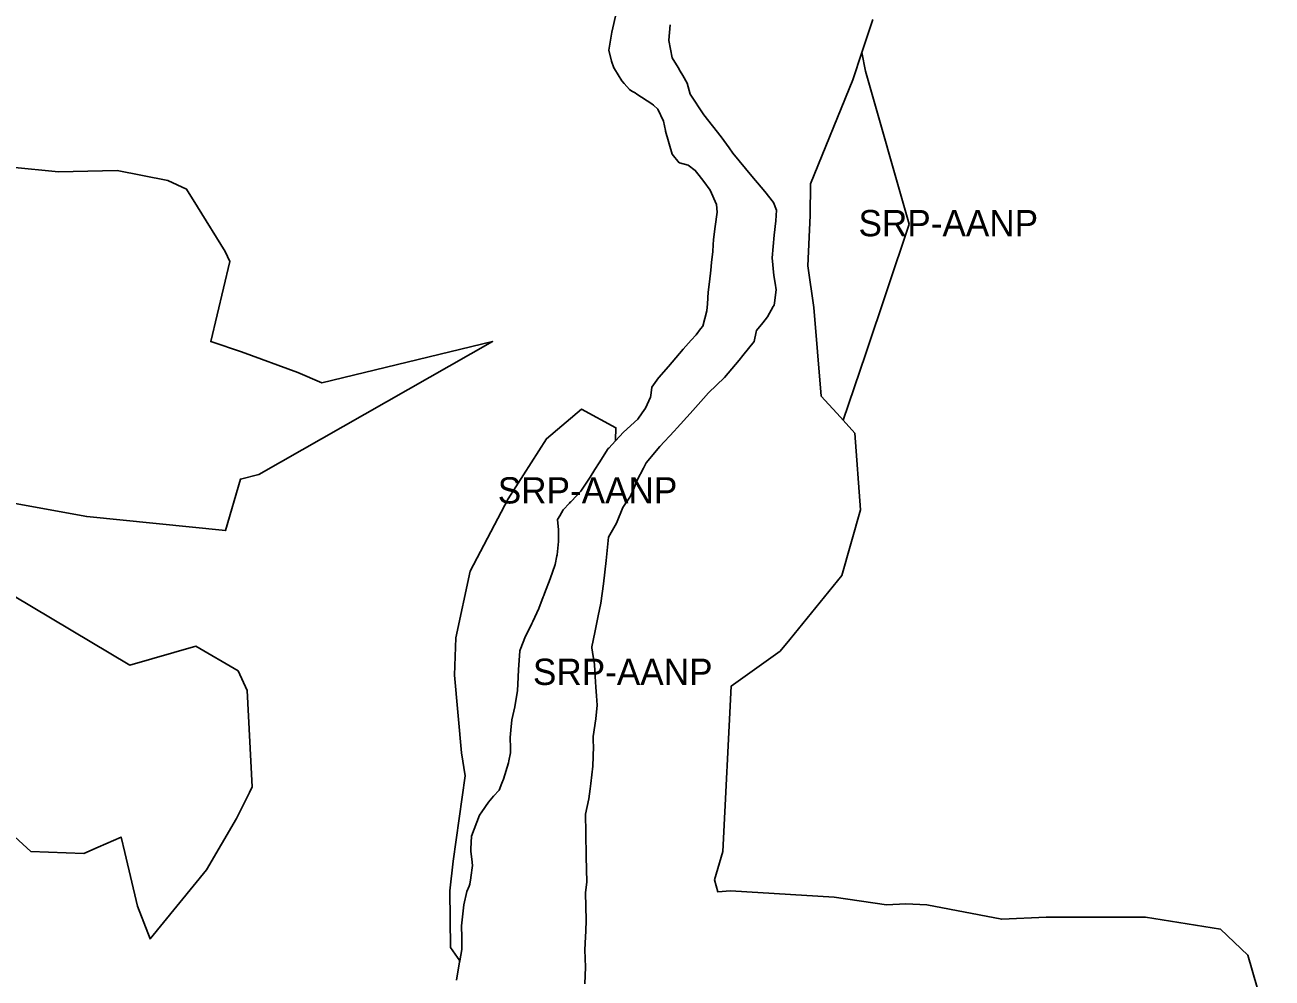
# Model space of a CAD drawing. Extents: x 598968 to 613553, y 4409678 to 4430833.
# Drawn here: x 599801 to 600370, y 4412197 to 4412632 of the extents above; entities that cross this region are included whole.
import ezdxf

# ---------------------------------------------------------------- set-up
doc = ezdxf.new("R2010")
doc.units = 0
doc.layers.add('Sòl Rústic Protegit', color=7, linetype='Continuous')
doc.layers.add('Sòl Rústic Protegit - Alt Nivell de Protecció', color=7, linetype='Continuous')

msp = doc.modelspace()

# ---------------------------------------------------------------- linework, layer by layer
at = {"layer": 'Sòl Rústic Protegit'}
for points in [[(600187.9927, 4412634.5098), (600182.9301, 4412619.51), (600184.6175, 4412611.0102), (600204.5551, 4412541.0102), (600184.6175, 4412481.5102), (600174.4927, 4412451.51), (600179.7427, 4412445.5098), (600182.3051, 4412410.5098), (600173.8677, 4412380.5098), (600150.0735, 4412351.3224), (600145.7427, 4412346.0098), (600123.3051, 4412330.0098), (600119.5551, 4412254.5098), (600115.6801, 4412241.5098), (600117.2427, 4412236.0098), (600122.9927, 4412236.5098), (600170.3677, 4412233.5098), (600194.1801, 4412230.0098), (600203.1177, 4412230.5098), (600212.7427, 4412230.0098), (600246.8677, 4412223.5098), (600267.2427, 4412224.5098), (600312.6177, 4412224.5098), (600346.7427, 4412219.0098), (600359.3051, 4412207.0098), (600370.3677, 4412168.5098)], [(599765.9745, 4412418.8986), (599828.9485, 4412407.4488), (599892.3479, 4412401.0532), (599899.1523, 4412424.6072), (599907.5271, 4412426.7008), (600014.3047, 4412487.4176), (599936.3151, 4412468.5744), (599925.3233, 4412473.2852), (599899.6757, 4412482.7068), (599886.0577, 4412487.2462), (599885.5433, 4412487.4176), (599894.2427, 4412524.0098), (599892.1801, 4412528.5098), (599879.5097, 4412548.9258), (599874.4927, 4412557.0098), (599865.9927, 4412561.0098), (599842.8051, 4412565.5098), (599815.9927, 4412565.0098), (599772.8879, 4412569.1888)], [(599786.7427, 4412269.5098), (599803.3051, 4412254.5098), (599827.6177, 4412253.5098), (599834.0643, 4412256.354), (599844.6177, 4412261.0098), (599846.2971, 4412254.0136), (599852.1801, 4412229.5098), (599857.8677, 4412214.5098), (599883.5551, 4412246.0098), (599897.3677, 4412269.5098), (599903.2239, 4412281.4276), (599904.4927, 4412284.0098), (599902.1801, 4412328.0098), (599898.0551, 4412337.0098), (599878.7391, 4412348.1878), (599848.5769, 4412339.5676), (599759.4317, 4412392.7276)]]:
    msp.add_lwpolyline(points, dxfattribs=at)
at = {"layer": 'Sòl Rústic Protegit - Alt Nivell de Protecció'}
for points in [[(599997.7601, 4412195.6702), (599999.2401, 4412204.0202), (599999.3393, 4412204.5502), (599995.1177, 4412210.51), (599994.8051, 4412236.51), (599996.2427, 4412250.01), (600001.8051, 4412289.01), (600000.1177, 4412299.51), (599996.8677, 4412335.01), (599997.5551, 4412352.01), (600004.0551, 4412382.51), (600021.3677, 4412415.51), (600038.9301, 4412443.01), (600054.9927, 4412456.51), (600070.6801, 4412448.01), (600070.4469, 4412442.4126), (600070.4301, 4412442.01), (600074.1801, 4412446.0098), (600080.6177, 4412452.0098), (600082.6085, 4412454.8038), (600084.1801, 4412457.0098), (600086.4927, 4412462.0098), (600086.5961, 4412462.836), (600087.0551, 4412466.5098), (600090.1569, 4412470.8046), (600090.3051, 4412471.0098), (600094.6177, 4412476.0098), (600101.4301, 4412484.0098), (600105.0409, 4412488.0046), (600107.3051, 4412490.5098), (600109.3073, 4412493.1794), (600110.3051, 4412494.5098), (600112.2427, 4412501.5098), (600112.4705, 4412504.6082), (600112.8401, 4412509.9702), (600113.3933, 4412514.6812), (600114.0201, 4412520.0202), (600114.3749, 4412523.4752), (600114.9301, 4412528.5098), (600115.0737, 4412531.6676), (600115.1801, 4412534.0098), (600116.0551, 4412540.0098), (600116.9265, 4412546.4834), (600116.9301, 4412546.5098), (600116.5551, 4412550.0098), (600113.6801, 4412556.5098), (600110.8677, 4412560.5098), (600108.7271, 4412563.2282), (600106.9001, 4412565.6302), (600103.6401, 4412568.0702), (600099.6401, 4412569.0302), (600099.5829, 4412569.0528), (600096.3677, 4412573.0098), (600093.3677, 4412583.5098), (600093.2845, 4412583.8628), (600092.3101, 4412588.1402), (600089.8301, 4412593.5402), (600087.7431, 4412595.3846), (600087.0551, 4412596.0098), (600080.2427, 4412600.5098), (600079.3677, 4412601.0098), (600077.9513, 4412601.8596), (600076.8677, 4412602.5098), (600074.4331, 4412605.2922), (600073.3677, 4412606.5098), (600069.9481, 4412611.9812), (600069.7675, 4412612.4438), (600068.6177, 4412615.5098), (600067.3701, 4412620.5002), (600068.8401, 4412628.8002), (600070.9501, 4412638.0002)], [(600070.9501, 4412638.0002), (600068.8401, 4412628.8002), (600067.3701, 4412620.5002), (600068.6177, 4412615.5098), (600069.7675, 4412612.4438), (600069.9481, 4412611.9812), (600073.3677, 4412606.5098), (600074.4331, 4412605.2922), (600076.8677, 4412602.5098), (600077.9513, 4412601.8596), (600079.3677, 4412601.0098), (600080.2427, 4412600.5098), (600087.0551, 4412596.0098), (600087.7431, 4412595.3846), (600089.8301, 4412593.5402), (600092.3101, 4412588.1402), (600093.2845, 4412583.8628), (600093.3677, 4412583.5098), (600096.3677, 4412573.0098), (600099.5829, 4412569.0528), (600099.6401, 4412569.0302), (600103.6401, 4412568.0702), (600106.9001, 4412565.6302), (600108.7271, 4412563.2282), (600110.8677, 4412560.5098), (600113.6801, 4412556.5098), (600116.5551, 4412550.0098), (600116.9301, 4412546.5098), (600116.9265, 4412546.4834), (600116.0551, 4412540.0098), (600115.1801, 4412534.0098), (600115.0737, 4412531.6676), (600114.9301, 4412528.5098), (600114.3749, 4412523.4752), (600114.0201, 4412520.0202), (600113.3933, 4412514.6812), (600112.8401, 4412509.9702), (600112.4705, 4412504.6082), (600112.2427, 4412501.5098), (600110.3051, 4412494.5098), (600109.3073, 4412493.1794), (600107.3051, 4412490.5098), (600105.0409, 4412488.0046), (600101.4301, 4412484.0098), (600094.6177, 4412476.0098), (600090.3051, 4412471.0098), (600090.1569, 4412470.8046), (600087.0551, 4412466.5098), (600086.5961, 4412462.836), (600086.4927, 4412462.0098), (600084.1801, 4412457.0098), (600082.6085, 4412454.8038), (600080.6177, 4412452.0098), (600074.1801, 4412446.0098), (600070.4301, 4412442.01), (600067.3441, 4412438.687), (600067.1801, 4412438.5102), (600063.0551, 4412432.0102), (600061.0891, 4412428.9124), (600058.9301, 4412425.5102), (600054.6801, 4412419.0102), (600052.8535, 4412417.1368), (600050.0225, 4412414.2332), (600049.8051, 4412414.0102), (600049.3667, 4412413.547), (600046.4925, 4412410.5102), (600044.9663, 4412407.8298), (600043.9645, 4412406.0706), (600043.9301, 4412406.0102), (600044.3675, 4412401.5102), (600044.3675, 4412396.0102), (600044.2265, 4412394.506), (600043.7933, 4412389.9532), (600043.7901, 4412389.9202), (600043.7157, 4412389.5806), (600042.8675, 4412385.5102), (600040.5551, 4412379.0102), (600038.0039, 4412372.3546), (600037.6601, 4412371.4302), (600037.4253, 4412370.8308), (600035.4301, 4412365.5102), (600032.6801, 4412359.5102), (600032.2291, 4412358.5928), (600028.9925, 4412352.0102), (600027.1807, 4412347.321), (600026.8701, 4412346.5502), (600026.8673, 4412346.5104), (600026.8299, 4412346.0596), (600026.1175, 4412337.5102), (600025.8543, 4412330.8422), (600025.7425, 4412328.0102), (600024.4301, 4412320.5102), (600023.1255, 4412314.5466), (600023.1175, 4412314.5102), (600022.8455, 4412311.6086), (600022.3713, 4412306.5506), (600022.3675, 4412306.5102), (600022.4553, 4412301.5934), (600022.4925, 4412299.5102), (600021.7771, 4412295.8312), (600021.6175, 4412295.0102), (600019.3675, 4412287.5102), (600018.5873, 4412285.6742), (600017.2425, 4412282.5102), (600014.7337, 4412279.6796), (600012.3675, 4412277.0102), (600009.3995, 4412272.6266), (600008.2801, 4412271.0302), (600004.6001, 4412261.4902), (600004.3543, 4412255.612), (600004.3051, 4412254.5102), (600004.3075, 4412254.4936), (600004.7925, 4412250.8906), (600005.1773, 4412248.0318), (600004.3675, 4412242.4848), (600004.3645, 4412242.4638), (600003.9301, 4412239.5102), (600003.5439, 4412238.57), (600002.4801, 4412236.0902), (600001.2201, 4412230.1402), (600000.1101, 4412220.5102), (600000.1527, 4412219.3848), (600000.2701, 4412216.2802), (600000.2967, 4412210.4624), (600000.3001, 4412209.6902), (599999.3393, 4412204.5502), (599999.2401, 4412204.0202), (599997.7601, 4412195.6702)], [(600370.3677, 4412168.5098), (600359.3051, 4412207.0098), (600346.7427, 4412219.0098), (600312.6177, 4412224.5098), (600267.2427, 4412224.5098), (600246.8677, 4412223.5098), (600212.7427, 4412230.0098), (600203.1177, 4412230.5098), (600194.1801, 4412230.0098), (600170.3677, 4412233.5098), (600122.9927, 4412236.5098), (600117.2427, 4412236.0098), (600115.6801, 4412241.5098), (600119.5551, 4412254.5098), (600123.3051, 4412330.0098), (600145.7427, 4412346.0098), (600150.0735, 4412351.3224), (600173.8677, 4412380.5098), (600182.3051, 4412410.5098), (600179.7427, 4412445.5098), (600174.4927, 4412451.51), (600173.3059, 4412452.7994), (600164.3677, 4412462.51), (600160.9927, 4412503.01), (600158.3677, 4412522.01), (600159.4301, 4412545.01), (600159.4927, 4412559.51), (600178.8051, 4412607.01), (600182.9301, 4412619.51), (600187.9927, 4412634.5098)], [(600056.4921, 4412194.01), (600056.7901, 4412201.6602), (600056.4901, 4412209.5002), (600056.7901, 4412215.4102), (600056.8897, 4412218.0486), (600057.0801, 4412223.0902), (600056.7767, 4412235.5142), (600057.3051, 4412240.51), (600057.0969, 4412251.9906), (600056.8977, 4412262.9674), (600056.7427, 4412271.51), (600058.2427, 4412278.5098), (600058.8607, 4412283.1238), (600059.1501, 4412285.4302), (600060.0301, 4412293.4102), (600060.3401, 4412302.3502), (600060.3047, 4412304.778), (600060.2427, 4412307.0098), (600061.4301, 4412315.0098), (600062.0391, 4412321.3438), (600061.7347, 4412325.6124), (600061.4301, 4412329.5098), (600061.0389, 4412336.8156), (600060.8601, 4412339.9502), (600060.3033, 4412343.5746), (600059.6801, 4412347.5098), (600059.6177, 4412348.0098), (600060.9797, 4412354.4556), (600060.9813, 4412354.4628), (600062.5847, 4412362.0512), (600063.8089, 4412367.844), (600064.9271, 4412376.7906), (600066.1167, 4412387.405), (600067.3051, 4412398.01), (600070.9001, 4412404.5102), (600073.8501, 4412411.6002), (600077.2487, 4412416.831), (600077.6801, 4412417.5098), (600078.6379, 4412419.8264), (600080.3501, 4412424.0102), (600083.2625, 4412429.6238), (600084.4927, 4412432.0098), (600090.6801, 4412439.5098), (600097.1801, 4412446.5098), (600098.5701, 4412448.0174), (600104.5551, 4412454.5098), (600110.6243, 4412461.4458), (600112.8677, 4412464.0098), (600120.3051, 4412471.0098), (600126.9107, 4412478.897), (600128.6801, 4412481.0098), (600133.7427, 4412487.5098), (600134.7073, 4412491.7964), (600134.8677, 4412492.5098), (600137.7667, 4412495.9458), (600139.9201, 4412498.6802), (600142.5367, 4412503.3902), (600142.8677, 4412504.0098), (600143.0237, 4412505.1012), (600143.8677, 4412511.0098), (600143.3637, 4412514.0932), (600142.8201, 4412517.6102), (600141.9459, 4412525.6762), (600142.9295, 4412536.01), (600143.7427, 4412542.5098), (600143.9301, 4412547.5098), (600142.6801, 4412551.0098), (600142.6749, 4412551.0164), (600138.7427, 4412556.0098), (600135.3393, 4412559.8996), (600133.4927, 4412562.0098), (600129.8487, 4412566.48), (600124.1177, 4412573.5098), (600122.3709, 4412575.9472), (600118.7427, 4412581.0098), (600110.8677, 4412591.0098), (600104.6177, 4412600.5098), (600103.1177, 4412605.5098), (600101.1591, 4412608.9572), (600099.9927, 4412611.0098), (600099.0043, 4412612.618), (600096.3051, 4412617.0098), (600094.8045, 4412625.0098), (600094.8001, 4412625.0302), (600095.4001, 4412632.1302)], [(600095.4001, 4412632.1302), (600094.8001, 4412625.0302), (600094.8045, 4412625.0098), (600096.3051, 4412617.0098), (600099.0043, 4412612.618), (600099.9927, 4412611.0098), (600101.1591, 4412608.9572), (600103.1177, 4412605.5098), (600104.6177, 4412600.5098), (600110.8677, 4412591.0098), (600118.7427, 4412581.0098), (600122.3709, 4412575.9472), (600124.1177, 4412573.5098), (600129.8487, 4412566.48), (600133.4927, 4412562.0098), (600135.3393, 4412559.8996), (600138.7427, 4412556.0098), (600142.6749, 4412551.0164), (600142.6801, 4412551.0098), (600143.9301, 4412547.5098), (600143.7427, 4412542.5098), (600142.9295, 4412536.01), (600141.9459, 4412525.6762), (600142.8201, 4412517.6102), (600143.3637, 4412514.0932), (600143.8677, 4412511.0098), (600143.0237, 4412505.1012), (600142.8677, 4412504.0098), (600142.5367, 4412503.3902), (600139.9201, 4412498.6802), (600137.7667, 4412495.9458), (600134.8677, 4412492.5098), (600134.7073, 4412491.7964), (600133.7427, 4412487.5098), (600128.6801, 4412481.0098), (600126.9107, 4412478.897), (600120.3051, 4412471.0098), (600112.8677, 4412464.0098), (600110.6243, 4412461.4458), (600104.5551, 4412454.5098), (600098.5701, 4412448.0174), (600097.1801, 4412446.5098), (600090.6801, 4412439.5098), (600084.4927, 4412432.0098), (600083.2625, 4412429.6238), (600080.3501, 4412424.0102), (600078.6379, 4412419.8264), (600077.6801, 4412417.5098), (600077.2487, 4412416.831), (600073.8501, 4412411.6002), (600070.9001, 4412404.5102), (600067.3051, 4412398.01), (600066.1167, 4412387.405), (600064.9271, 4412376.7906), (600063.8089, 4412367.844), (600062.5847, 4412362.0512), (600060.9813, 4412354.4628), (600060.9797, 4412354.4556), (600059.6177, 4412348.0098), (600059.6801, 4412347.5098), (600060.3033, 4412343.5746), (600060.8601, 4412339.9502), (600061.0389, 4412336.8156), (600061.4301, 4412329.5098), (600061.7347, 4412325.6124), (600062.0391, 4412321.3438), (600061.4301, 4412315.0098), (600060.2427, 4412307.0098), (600060.3047, 4412304.778), (600060.3401, 4412302.3502), (600060.0301, 4412293.4102), (600059.1501, 4412285.4302), (600058.8607, 4412283.1238), (600058.2427, 4412278.5098), (600056.7427, 4412271.51), (600056.8977, 4412262.9674), (600057.0969, 4412251.9906), (600057.3051, 4412240.51), (600056.7767, 4412235.5142), (600057.0801, 4412223.0902), (600056.8897, 4412218.0486), (600056.7901, 4412215.4102), (600056.4901, 4412209.5002), (600056.7901, 4412201.6602), (600056.4921, 4412194.01)], [(599772.8879, 4412569.1888), (599815.9927, 4412565.0098), (599842.8051, 4412565.5098), (599865.9927, 4412561.0098), (599874.4927, 4412557.0098), (599879.5097, 4412548.9258), (599892.1801, 4412528.5098), (599894.2427, 4412524.0098), (599885.5433, 4412487.4176), (599886.0577, 4412487.2462), (599899.6757, 4412482.7068), (599925.3233, 4412473.2852), (599936.3151, 4412468.5744), (600014.3047, 4412487.4176), (599907.5271, 4412426.7008), (599899.1523, 4412424.6072), (599892.3479, 4412401.0532), (599828.9485, 4412407.4488), (599765.9745, 4412418.8986)], [(599759.4317, 4412392.7276), (599848.5769, 4412339.5676), (599878.7391, 4412348.1878), (599898.0551, 4412337.0098), (599902.1801, 4412328.0098), (599904.4927, 4412284.0098), (599903.2239, 4412281.4276), (599897.3677, 4412269.5098), (599883.5551, 4412246.0098), (599857.8677, 4412214.5098), (599852.1801, 4412229.5098), (599846.2971, 4412254.0136), (599844.6177, 4412261.0098), (599834.0643, 4412256.354), (599827.6177, 4412253.5098), (599803.3051, 4412254.5098), (599786.7427, 4412269.5098)]]:
    msp.add_lwpolyline(points, dxfattribs=at)
for points in [[(600174.4927, 4412451.51), (600184.6175, 4412481.5102), (600204.5551, 4412541.0102), (600184.6175, 4412611.0102), (600182.9301, 4412619.51), (600178.8051, 4412607.01), (600159.4927, 4412559.51), (600159.4301, 4412545.01), (600158.3677, 4412522.01), (600160.9927, 4412503.01), (600164.3677, 4412462.51), (600173.3059, 4412452.7994)], [(600070.4301, 4412442.01), (600070.4469, 4412442.4126), (600070.6801, 4412448.01), (600054.9927, 4412456.51), (600038.9301, 4412443.01), (600021.3677, 4412415.51), (600004.0551, 4412382.51), (599997.5551, 4412352.01), (599996.8677, 4412335.01), (600000.1177, 4412299.51), (600001.8051, 4412289.01), (599996.2427, 4412250.01), (599994.8051, 4412236.51), (599995.1177, 4412210.51), (599999.3393, 4412204.5502), (600000.3001, 4412209.6902), (600000.2967, 4412210.4624), (600000.2701, 4412216.2802), (600000.1527, 4412219.3848), (600000.1101, 4412220.5102), (600001.2201, 4412230.1402), (600002.4801, 4412236.0902), (600003.5439, 4412238.57), (600003.9301, 4412239.5102), (600004.3645, 4412242.4638), (600004.3675, 4412242.4848), (600005.1773, 4412248.0318), (600004.7925, 4412250.8906), (600004.3075, 4412254.4936), (600004.3051, 4412254.5102), (600004.3543, 4412255.612), (600004.6001, 4412261.4902), (600008.2801, 4412271.0302), (600009.3995, 4412272.6266), (600012.3675, 4412277.0102), (600014.7337, 4412279.6796), (600017.2425, 4412282.5102), (600018.5873, 4412285.6742), (600019.3675, 4412287.5102), (600021.6175, 4412295.0102), (600021.7771, 4412295.8312), (600022.4925, 4412299.5102), (600022.4553, 4412301.5934), (600022.3675, 4412306.5102), (600022.3713, 4412306.5506), (600022.8455, 4412311.6086), (600023.1175, 4412314.5102), (600023.1255, 4412314.5466), (600024.4301, 4412320.5102), (600025.7425, 4412328.0102), (600025.8543, 4412330.8422), (600026.1175, 4412337.5102), (600026.8299, 4412346.0596), (600026.8673, 4412346.5104), (600026.8701, 4412346.5502), (600027.1807, 4412347.321), (600028.9925, 4412352.0102), (600032.2291, 4412358.5928), (600032.6801, 4412359.5102), (600035.4301, 4412365.5102), (600037.4253, 4412370.8308), (600037.6601, 4412371.4302), (600038.0039, 4412372.3546), (600040.5551, 4412379.0102), (600042.8675, 4412385.5102), (600043.7157, 4412389.5806), (600043.7901, 4412389.9202), (600043.7933, 4412389.9532), (600044.2265, 4412394.506), (600044.3675, 4412396.0102), (600044.3675, 4412401.5102), (600043.9301, 4412406.0102), (600043.9645, 4412406.0706), (600044.9663, 4412407.8298), (600046.4925, 4412410.5102), (600049.3667, 4412413.547), (600049.8051, 4412414.0102), (600050.0225, 4412414.2332), (600052.8535, 4412417.1368), (600054.6801, 4412419.0102), (600058.9301, 4412425.5102), (600061.0891, 4412428.9124), (600063.0551, 4412432.0102), (600067.1801, 4412438.5102), (600067.3441, 4412438.687)]]:
    msp.add_lwpolyline(points, close=True, dxfattribs=at)

# ---------------------------------------------------------------- texts
for p in [(600181.4614, 4412535.51), (600016.6783, 4412413.4271), (600032.7426, 4412330.5301)]:
    msp.add_text('SRP-AANP', height=12, dxfattribs=at).set_placement(p)

doc.saveas('drawing.dxf')
